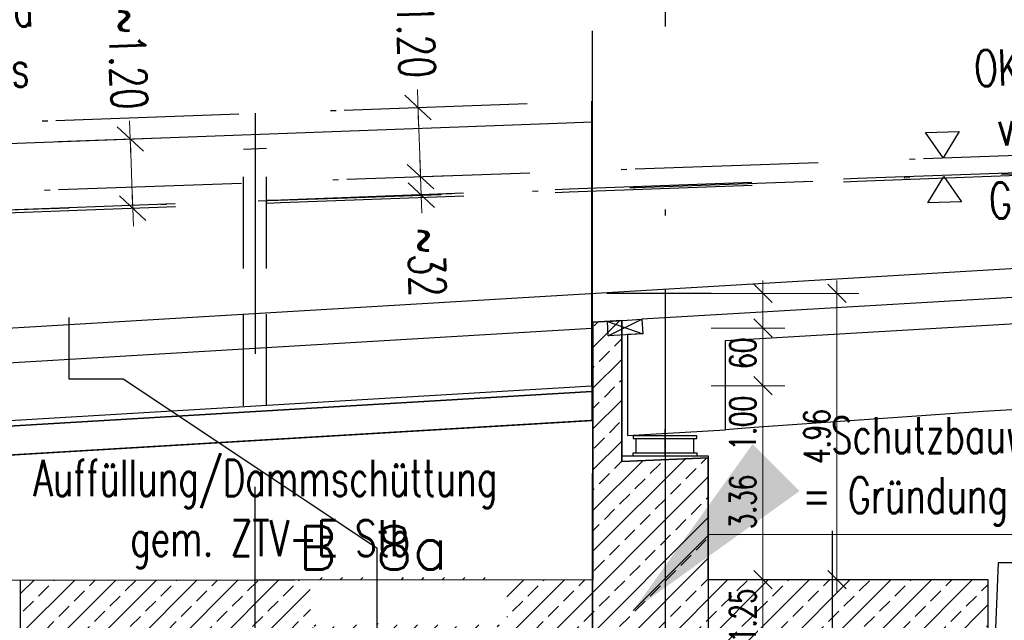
# Model space of a CAD drawing. Header units: metres. Extents: x 3458045 to 3462392, y 5482308 to 5484762.
# Tile 425 of 458: x 3461389 to 3461406, y 5484007 to 5484017. Entities that reach past the tile are written whole.
import ezdxf

# ---------------------------------------------------------------- set-up
doc = ezdxf.new("R2010")
doc.units = ezdxf.units.M
doc.header["$PDMODE"] = 3
doc.header["$PDSIZE"] = 0.1
for name, pattern in [('AUSGEZOGEN', [2, 1, 1]), ('DURCHGEZOGEN', [0]), ('STRICHPUNKT2', [12.7, 6.35, -3.175, 0, -3.175]), ('VERDECKT2', [4.7625, 3.175, -1.5875])]:
    doc.linetypes.add(name, pattern=pattern)
doc.layers.get('0').update_dxf_attribs({"linetype": 'CONTINUOUS'})
doc.layers.get('DEFPOINTS').update_dxf_attribs({"linetype": 'CONTINUOUS'})
for name, color, linetype in [('BAUER_BK BESTAND', 170, 'CONTINUOUS'), ('GGUTEXT', 7, 'DURCHGEZOGEN'), ('SP_BASF-Tunnel', 20, 'CONTINUOUS'), ('SP_BW5xx-BrückenB44', 7, 'CONTINUOUS'), ('SP_BW5xx-SchutzbauwerkBASF', 7, 'VERDECKT2'), ('SP_FUGENBÄNDER', 2, 'AUSGEZOGEN'), ('SP_GELÄNDE-PLANUNG', 10, 'CONTINUOUS'), ('SP_GRADIENTE', 3, 'CONTINUOUS'), ('SP_Gradiente-Achse-6522', 92, 'STRICHPUNKT2'), ('SP_Trogwand_L6', 2, 'CONTINUOUS'), ('SP_Tunnelsohle_L6-Schnitt', 2, 'CONTINUOUS'), ('SP_Tunnelsohle_Sauberkeitsschicht', 1, 'CONTINUOUS'), ('SP_VERM', 1, 'CONTINUOUS')]:
    doc.layers.add(name, color=color, linetype=linetype)
doc.layers.add('SP_HILF', color=6, linetype='CONTINUOUS', plot=False)
doc.layers.add('SP_Höhenplan-Beschriftung-Linien', color=2, linetype='CONTINUOUS', lineweight=25)
doc.styles.add('SP_F', font='romans.shx', dxfattribs={"width": 0.7, "bigfont": 'sp_f.shx'})
doc.styles.get("Standard").update_dxf_attribs({"font": 'txt.shx'})
doc.dimstyles.new('SOFI18$0', dxfattribs={"dimtxt": 1.8, "dimasz": 0.18, "dimexe": 0.9, "dimexo": 0.625, "dimgap": 0.486, "dimtad": 1, "dimdec": 3, "dimrnd": 0.001, "dimzin": 1, "dimdsep": 46, "dimtxsty": 'SP_F', "dimblk1": 'SOF_BEMSTR1', "dimblk2": 'SOF_BEMSTR2', "dimsah": 1, "dimcen": 1.8, "dimse1": 1, "dimse2": 1, "dimclrd": 1, "dimclre": 1, "dimclrt": 7, "dimaunit": 2, "dimazin": 0, "dimtfac": 1, "dimtdec": 3, "dimtmove": 0, "dimatfit": 3, "dimfxl": 1, "dimtolj": 1, "dimtzin": 0, "dimlwd": 0, "dimlwe": 0, "dimarcsym": 0})
doc.dimstyles.new('SOFI25$0', dxfattribs={"dimtxt": 2.5, "dimasz": 0.25, "dimexe": 0.9, "dimexo": 0.625, "dimgap": 0.675, "dimtad": 1, "dimdec": 3, "dimrnd": 0.001, "dimzin": 1, "dimdsep": 46, "dimtxsty": 'SP_F', "dimblk1": 'SOF_BEMSTR1', "dimblk2": 'SOF_BEMSTR2', "dimsah": 1, "dimcen": 2.5, "dimse1": 1, "dimse2": 1, "dimclrd": 1, "dimclre": 1, "dimclrt": 1, "dimaunit": 2, "dimadec": 3, "dimazin": 0, "dimtfac": 1, "dimtdec": 3, "dimtmove": 0, "dimatfit": 3, "dimfxl": 1, "dimtolj": 1, "dimtzin": 0, "dimlwd": 0, "dimlwe": 0, "dimarcsym": 0})
doc.dimstyles.new('SOFI35$0', dxfattribs={"dimtxt": 3.5, "dimasz": 0.35, "dimexe": 0.9, "dimexo": 0.625, "dimgap": 0.945, "dimtad": 1, "dimdec": 3, "dimrnd": 0.001, "dimzin": 1, "dimdsep": 46, "dimtxsty": 'SP_F', "dimblk1": 'SOF_BEMSTR1', "dimblk2": 'SOF_BEMSTR2', "dimsah": 1, "dimcen": 3.5, "dimse1": 1, "dimse2": 1, "dimclrd": 1, "dimclre": 1, "dimclrt": 2, "dimaunit": 2, "dimazin": 0, "dimtfac": 1, "dimtdec": 3, "dimtmove": 0, "dimatfit": 3, "dimfxl": 1, "dimtolj": 1, "dimtzin": 0, "dimlwd": 0, "dimlwe": 0, "dimarcsym": 0})
doc.dimstyles.new('SOFI35$7', dxfattribs={"dimscale": 0, "dimtxt": 3.5, "dimasz": 3.5, "dimexe": 0.9, "dimexo": 0.625, "dimgap": 0.945, "dimtad": 1, "dimdec": 3, "dimrnd": 0.001, "dimzin": 1, "dimdsep": 46, "dimtxsty": 'SP_F', "dimblk1": 'SOF_BEMSTR1', "dimblk2": 'SOF_BEMSTR2', "dimcen": 3.5, "dimse1": 1, "dimse2": 1, "dimclrd": 1, "dimclre": 1, "dimclrt": 2, "dimadec": 0, "dimazin": 0, "dimtfac": 1, "dimtdec": 3, "dimtmove": 0, "dimatfit": 0, "dimfxl": 1, "dimtfill": 1, "dimtolj": 1, "dimtzin": 0, "dimlwd": 0, "dimlwe": 0, "dimarcsym": 0})

# ---------------------------------------------------------------- blocks, each defined once
blk = doc.blocks.new('SOF_BEMSTR2')
at = {"color": 0, "linetype": 'ByBlock', "lineweight": -2}
for p, q in [((0, -20), (0, 8.5)), ((3.535, 3.535), (-3.535, -3.535)), ((-5, 0), (5, 0))]:
    blk.add_line(p, q, dxfattribs=at)
blk = doc.blocks.new('SOF_BEMSTR1')
at = {"color": 0, "linetype": 'ByBlock', "lineweight": -2}
for p, q in [((0, 20), (0, -8.5)), ((3.535, 3.535), (-3.535, -3.535)), ((-5, 0), (5, 0))]:
    blk.add_line(p, q, dxfattribs=at)
blk = doc.blocks.new('*D357')
at = {"layer": 'DEFPOINTS', "color": 0, "linetype": 'AUSGEZOGEN', "transparency": 16777216}
for p in [(3461399.034, 5484009.106), (3461393.184, 5483991.334), (3461399.034, 5483988.277)]:
    blk.add_point(p, dxfattribs=at)
at = {"layer": 'SP_VERM', "color": 1, "linetype": 'AUSGEZOGEN', "lineweight": 0, "transparency": 16777216}
blk.add_line((3461393.272, 5483988.277), (3461398.947, 5483988.277), dxfattribs=at)
at = {"layer": 'SP_VERM', "color": 1, "linetype": 'AUSGEZOGEN', "lineweight": 0, "transparency": 16777216, "xscale": 0.08750000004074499, "yscale": 0.08750000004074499, "zscale": 0.08750000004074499, "rotation": 180}
blk.add_blockref('SOF_BEMSTR2', (3461393.184, 5483988.277), dxfattribs=at)
at = {"layer": 'SP_VERM', "color": 1, "linetype": 'AUSGEZOGEN', "lineweight": 0, "transparency": 16777216, "xscale": 0.08750000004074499, "yscale": 0.08750000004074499, "zscale": 0.08750000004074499}
blk.add_blockref('SOF_BEMSTR1', (3461399.034, 5483988.277), dxfattribs=at)
at = {"layer": 'SP_VERM', "color": 2, "linetype": 'AUSGEZOGEN', "transparency": 16777216, "insert": (3461396.109, 5483988.951), "char_height": 0.875, "attachment_point": 5, "style": 'SP_F'}
blk.add_mtext('\\A1;\\A1;5.85{\\H.7x;\\S^ ;}', dxfattribs=at)
blk = doc.blocks.new('SOF_LEVELMARK_FINISHED')
at = {"color": 0, "linetype": 'Continuous'}
for p, q in [((0, 0), (-0.65, 1)), ((-0.65, 1), (0.65, 1)), ((0.65, 1), (0, 0))]:
    blk.add_line(p, q, dxfattribs=at)
blk = doc.blocks.new('*D372')
at = {"layer": 'DEFPOINTS', "color": 0, "linetype": 'AUSGEZOGEN', "transparency": 16777216}
for p in [(3461395.335, 5484015.658), (3461396.009, 5484015.682), (3461395.378, 5484014.458)]:
    blk.add_point(p, dxfattribs=at)
at = {"layer": 'SP_VERM', "color": 1, "linetype": 'AUSGEZOGEN', "lineweight": 0, "transparency": 16777216}
blk.add_line((3461396.05, 5484014.545), (3461396.012, 5484015.619), dxfattribs=at)
at = {"layer": 'SP_VERM', "color": 1, "linetype": 'AUSGEZOGEN', "lineweight": 0, "transparency": 16777216, "xscale": 0.0625, "yscale": 0.0625, "zscale": 0.0625}
for name, p, rotation in [('SOF_BEMSTR1', (3461396.009, 5484015.682), 92.05223884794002), ('SOF_BEMSTR2', (3461396.052, 5484014.482), 272.05223884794)]:
    blk.add_blockref(name, p, dxfattribs=dict(at, rotation=rotation))
at = {"layer": 'SP_VERM', "color": 1, "linetype": 'AUSGEZOGEN', "transparency": 16777216, "insert": (3461395.968, 5484017.071), "char_height": 0.625, "attachment_point": 5, "rotation": 272.0522, "style": 'SP_F'}
blk.add_mtext('\\A1;\\A1;~1.20{\\H.7x;\\S^ ;}', dxfattribs=at)
blk = doc.blocks.new('*D373')
at = {"layer": 'DEFPOINTS', "color": 0, "linetype": 'AUSGEZOGEN', "transparency": 16777216}
for p in [(3461394.431, 5484014.424), (3461396.064, 5484014.163), (3461394.443, 5484014.105)]:
    blk.add_point(p, dxfattribs=at)
at = {"layer": 'SP_VERM', "color": 1, "linetype": 'AUSGEZOGEN', "lineweight": 0, "transparency": 16777216}
for p, q in [((3461396.05, 5484014.545), (3461396.048, 5484014.607)), ((3461396.052, 5484014.482), (3461396.064, 5484014.163)), ((3461396.066, 5484014.1), (3461396.068, 5484014.038))]:
    blk.add_line(p, q, dxfattribs=at)
at = {"layer": 'SP_VERM', "color": 1, "linetype": 'AUSGEZOGEN', "lineweight": 0, "transparency": 16777216, "xscale": 0.0625, "yscale": 0.0625, "zscale": 0.0625}
for name, p, rotation in [('SOF_BEMSTR2', (3461396.052, 5484014.482), 272.0522388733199), ('SOF_BEMSTR1', (3461396.064, 5484014.163), 92.05223887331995)]:
    blk.add_blockref(name, p, dxfattribs=dict(at, rotation=rotation))
at = {"layer": 'SP_VERM', "color": 1, "linetype": 'AUSGEZOGEN', "transparency": 16777216, "insert": (3461396.161, 5484012.997), "char_height": 0.625, "attachment_point": 5, "rotation": 272.0522, "style": 'SP_F'}
blk.add_mtext('\\A1;\\A1;~32{\\H.7x;\\S^ ;}', dxfattribs=at)
blk = doc.blocks.new('*D377')
at = {"layer": 'DEFPOINTS', "color": 0, "linetype": 'AUSGEZOGEN', "transparency": 16777216}
for p in [(3461390.345, 5484015.111), (3461391.019, 5484015.135), (3461390.388, 5484013.912)]:
    blk.add_point(p, dxfattribs=at)
at = {"layer": 'SP_VERM', "color": 1, "linetype": 'AUSGEZOGEN', "lineweight": 0, "transparency": 16777216}
blk.add_line((3461391.06, 5484013.998), (3461391.022, 5484015.073), dxfattribs=at)
at = {"layer": 'SP_VERM', "color": 1, "linetype": 'AUSGEZOGEN', "lineweight": 0, "transparency": 16777216, "xscale": 0.0625, "yscale": 0.0625, "zscale": 0.0625}
for name, p, rotation in [('SOF_BEMSTR1', (3461391.019, 5484015.135), 92.05223884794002), ('SOF_BEMSTR2', (3461391.062, 5484013.936), 272.05223884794)]:
    blk.add_blockref(name, p, dxfattribs=dict(at, rotation=rotation))
at = {"layer": 'SP_VERM', "color": 1, "linetype": 'AUSGEZOGEN', "transparency": 16777216, "insert": (3461390.978, 5484016.525), "char_height": 0.625, "attachment_point": 5, "rotation": 272.0522, "style": 'SP_F'}
blk.add_mtext('\\A1;\\A1;~1.20{\\H.7x;\\S^ ;}', dxfattribs=at)
blk = doc.blocks.new('*D418')
at = {"layer": 'DEFPOINTS', "color": 0, "linetype": 'AUSGEZOGEN', "transparency": 16777216}
for p in [(3461401.331, 5484007.497), (3461401.331, 5484006.247), (3461401.99, 5484006.247)]:
    blk.add_point(p, dxfattribs=at)
at = {"layer": 'SP_VERM', "color": 1, "linetype": 'AUSGEZOGEN', "lineweight": 0, "transparency": 16777216}
blk.add_line((3461401.99, 5484007.452), (3461401.99, 5484006.292), dxfattribs=at)
at = {"layer": 'SP_VERM', "color": 1, "linetype": 'AUSGEZOGEN', "lineweight": 0, "transparency": 16777216, "xscale": 0.0450000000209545, "yscale": 0.0450000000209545, "zscale": 0.0450000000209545}
for name, p, rotation in [('SOF_BEMSTR1', (3461401.99, 5484007.497), 90), ('SOF_BEMSTR2', (3461401.99, 5484006.247), 270)]:
    blk.add_blockref(name, p, dxfattribs=dict(at, rotation=rotation))
at = {"layer": 'SP_VERM', "color": 7, "linetype": 'AUSGEZOGEN', "transparency": 16777216, "insert": (3461401.643, 5484006.872), "char_height": 0.45, "attachment_point": 5, "rotation": 90, "style": 'SP_F'}
blk.add_mtext('\\A1;\\A1;1.25{\\H.7x;\\S^ ;}', dxfattribs=at)
blk = doc.blocks.new('*D421')
at = {"layer": 'DEFPOINTS', "color": 0, "linetype": 'AUSGEZOGEN', "transparency": 16777216}
for p in [(3461387.127, 5484011.15), (3461387.857, 5484010.192), (3461387.186, 5484010.152)]:
    blk.add_point(p, dxfattribs=at)
at = {"layer": 'SP_VERM', "color": 1, "linetype": 'AUSGEZOGEN', "lineweight": 0, "transparency": 16777216}
for p, q in [((3461387.8, 5484011.145), (3461387.854, 5484010.237)), ((3461387.857, 5484010.192), (3461387.931, 5484008.946))]:
    blk.add_line(p, q, dxfattribs=at)
at = {"layer": 'SP_VERM', "color": 1, "linetype": 'AUSGEZOGEN', "lineweight": 0, "transparency": 16777216, "xscale": 0.0450000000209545, "yscale": 0.0450000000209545, "zscale": 0.0450000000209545}
for name, p, rotation in [('SOF_BEMSTR1', (3461387.798, 5484011.19), 93.40198040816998), ('SOF_BEMSTR2', (3461387.857, 5484010.192), 273.40198040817)]:
    blk.add_blockref(name, p, dxfattribs=dict(at, rotation=rotation))
at = {"layer": 'SP_VERM', "color": 7, "linetype": 'AUSGEZOGEN', "transparency": 16777216, "insert": (3461388.241, 5484009.567), "char_height": 0.45, "attachment_point": 5, "rotation": 273.402, "style": 'SP_F'}
blk.add_mtext('\\A1;\\A1;1.00{\\H.7x;\\S^ ;}', dxfattribs=at)
blk = doc.blocks.new('*D422')
at = {"layer": 'DEFPOINTS', "color": 0, "linetype": 'AUSGEZOGEN', "transparency": 16777216}
for p in [(3461402.383, 5484012.459), (3461402.325, 5484007.497), (3461403.272, 5484007.497)]:
    blk.add_point(p, dxfattribs=at)
at = {"layer": 'SP_VERM', "color": 1, "linetype": 'AUSGEZOGEN', "lineweight": 0, "transparency": 16777216}
blk.add_line((3461403.272, 5484012.414), (3461403.272, 5484007.542), dxfattribs=at)
at = {"layer": 'SP_VERM', "color": 1, "linetype": 'AUSGEZOGEN', "lineweight": 0, "transparency": 16777216, "xscale": 0.0450000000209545, "yscale": 0.0450000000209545, "zscale": 0.0450000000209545}
for name, p, rotation in [('SOF_BEMSTR1', (3461403.272, 5484012.459), 90), ('SOF_BEMSTR2', (3461403.272, 5484007.497), 270)]:
    blk.add_blockref(name, p, dxfattribs=dict(at, rotation=rotation))
at = {"layer": 'SP_VERM', "color": 7, "linetype": 'AUSGEZOGEN', "transparency": 16777216, "insert": (3461402.926, 5484009.978), "char_height": 0.45, "attachment_point": 5, "rotation": 90, "style": 'SP_F'}
blk.add_mtext('\\A1;\\A1;4.96{\\H.7x;\\S^ ;}', dxfattribs=at)
blk = doc.blocks.new('*D423')
at = {"layer": 'DEFPOINTS', "color": 0, "linetype": 'AUSGEZOGEN', "transparency": 16777216}
for p in [(3461401.1, 5484012.459), (3461399.022, 5484011.857), (3461401.99, 5484011.857)]:
    blk.add_point(p, dxfattribs=at)
at = {"layer": 'SP_VERM', "color": 1, "linetype": 'AUSGEZOGEN', "lineweight": 0, "transparency": 16777216}
for p, q in [((3461401.99, 5484012.414), (3461401.99, 5484011.902)), ((3461401.99, 5484011.857), (3461401.99, 5484011.029))]:
    blk.add_line(p, q, dxfattribs=at)
at = {"layer": 'SP_VERM', "color": 1, "linetype": 'AUSGEZOGEN', "lineweight": 0, "transparency": 16777216, "xscale": 0.0450000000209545, "yscale": 0.0450000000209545, "zscale": 0.0450000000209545}
for name, p, rotation in [('SOF_BEMSTR1', (3461401.99, 5484012.459), 90), ('SOF_BEMSTR2', (3461401.99, 5484011.857), 270)]:
    blk.add_blockref(name, p, dxfattribs=dict(at, rotation=rotation))
at = {"layer": 'SP_VERM', "color": 7, "linetype": 'AUSGEZOGEN', "transparency": 16777216, "insert": (3461401.643, 5484011.421), "char_height": 0.45, "attachment_point": 5, "rotation": 90, "style": 'SP_F'}
blk.add_mtext('\\A1;\\A1;60{\\H.7x;\\S^ ;}', dxfattribs=at)
blk = doc.blocks.new('*D424')
at = {"layer": 'DEFPOINTS', "color": 0, "linetype": 'AUSGEZOGEN', "transparency": 16777216}
for p in [(3461399.022, 5484011.857), (3461399.022, 5484010.856), (3461401.99, 5484010.856)]:
    blk.add_point(p, dxfattribs=at)
at = {"layer": 'SP_VERM', "color": 1, "linetype": 'AUSGEZOGEN', "lineweight": 0, "transparency": 16777216}
for p, q in [((3461401.99, 5484011.812), (3461401.99, 5484010.901)), ((3461401.99, 5484010.856), (3461401.99, 5484009.608))]:
    blk.add_line(p, q, dxfattribs=at)
at = {"layer": 'SP_VERM', "color": 1, "linetype": 'AUSGEZOGEN', "lineweight": 0, "transparency": 16777216, "xscale": 0.0450000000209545, "yscale": 0.0450000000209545, "zscale": 0.0450000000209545}
for name, p, rotation in [('SOF_BEMSTR1', (3461401.99, 5484011.857), 90), ('SOF_BEMSTR2', (3461401.99, 5484010.856), 270)]:
    blk.add_blockref(name, p, dxfattribs=dict(at, rotation=rotation))
at = {"layer": 'SP_VERM', "color": 7, "linetype": 'AUSGEZOGEN', "transparency": 16777216, "insert": (3461401.643, 5484010.209), "char_height": 0.45, "attachment_point": 5, "rotation": 90, "style": 'SP_F'}
blk.add_mtext('\\A1;\\A1;1.00{\\H.7x;\\S^ ;}', dxfattribs=at)
blk = doc.blocks.new('*D425')
at = {"layer": 'DEFPOINTS', "color": 0, "linetype": 'AUSGEZOGEN', "transparency": 16777216}
for p in [(3461399.022, 5484010.856), (3461401.042, 5484007.497), (3461401.99, 5484007.497)]:
    blk.add_point(p, dxfattribs=at)
at = {"layer": 'SP_VERM', "color": 1, "linetype": 'AUSGEZOGEN', "lineweight": 0, "transparency": 16777216}
blk.add_line((3461401.99, 5484010.811), (3461401.99, 5484007.542), dxfattribs=at)
at = {"layer": 'SP_VERM', "color": 1, "linetype": 'AUSGEZOGEN', "lineweight": 0, "transparency": 16777216, "xscale": 0.0450000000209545, "yscale": 0.0450000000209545, "zscale": 0.0450000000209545}
for name, p, rotation in [('SOF_BEMSTR1', (3461401.99, 5484010.856), 90), ('SOF_BEMSTR2', (3461401.99, 5484007.497), 270)]:
    blk.add_blockref(name, p, dxfattribs=dict(at, rotation=rotation))
at = {"layer": 'SP_VERM', "color": 7, "linetype": 'AUSGEZOGEN', "transparency": 16777216, "insert": (3461401.641, 5484008.843), "char_height": 0.45, "attachment_point": 5, "rotation": 90, "style": 'SP_F'}
blk.add_mtext('\\A1;\\A1;3.36{\\H.7x;\\S^ ;}', dxfattribs=at)
blk = doc.blocks.new('A$C03E32436')
at = {"layer": 'GGUTEXT', "color": 7}
blk.add_text('B 8a', height=0.75, dxfattribs=at).set_placement((-1.246, 2.547))

msp = doc.modelspace()

# ---------------------------------------------------------------- hatches: boundary and pattern name
at = {"layer": 'SP_BW5xx-SchutzbauwerkBASF', "linetype": 'Continuous'}
h = msp.add_hatch(dxfattribs=at)
h.set_pattern_fill('BETONST', color=252, scale=2.5)
h.set_pattern_definition([(45, (0, 0), (-0.353553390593, 0.353553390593), []), (45, (0.35355, 0), (-0.353553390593, 0.353553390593), [0.25, -0.125])])
edge = h.paths.add_edge_path()
edge.add_line((3461394.6175, 5484006.2859), (3461395.9675, 5484006.2859))
edge.add_line((3461395.2925, 5484006.2859), (3461395, 5484006.7359))
edge.add_line((3461395, 5484006.7359), (3461395.585, 5484006.7359))
edge.add_line((3461395.585, 5484006.7359), (3461395.2925, 5484006.2859))
edge.add_line((3461394.1414, 5484006.7126), (3461397.5479, 5484006.7126))
edge.add_line((3461397.5479, 5484006.7126), (3461397.5479, 5484007.5301))
edge.add_line((3461397.5479, 5484007.5301), (3461394.1414, 5484007.5301))
edge.add_line((3461394.1414, 5484007.5301), (3461394.1414, 5484006.7126))
edge = h.paths.add_edge_path()
edge.add_line((3461389.1124, 5484007.4865), (3461393.1832, 5484007.4907))
edge.add_line((3461393.1832, 5484007.4907), (3461399.0424, 5484007.4955))
edge.add_line((3461401.0424, 5484007.4971), (3461401.0424, 5484009.6093))
edge.add_line((3461401.0424, 5484009.6093), (3461399.5424, 5484009.5437))
edge.add_line((3461399.5424, 5484009.5437), (3461399.5424, 5484011.9884))
edge.add_line((3461399.5424, 5484011.9884), (3461399.0424, 5484011.9587))
edge.add_line((3461399.0424, 5484011.9587), (3461399.0424, 5484007.4955))
edge.add_line((3461401.0424, 5484007.4971), (3461405.8924, 5484007.501))
edge.add_line((3461405.8924, 5484007.501), (3461405.8923, 5484006.3507))
edge.add_line((3461389.1123, 5484006.3376), (3461405.8923, 5484006.3507))
edge.add_line((3461389.1124, 5484007.4865), (3461389.1124, 5484006.3376))

# ---------------------------------------------------------------- linework, layer by layer
at = {"layer": 'SP_BASF-Tunnel', "linetype": 'STRICHPUNKT2'}
msp.add_line((3461403.1909, 5484008.339), (3461403.1909, 5483997.5105), dxfattribs=at)
at = {"layer": 'SP_BW5xx-BrückenB44', "color": 2, "linetype": 'STRICHPUNKT2'}
msp.add_line((3461400.2924, 5484023.4353), (3461400.2924, 5483999.3989), dxfattribs=at)
at = {"layer": 'SP_BW5xx-BrückenB44', "color": 96, "linetype": 'AUSGEZOGEN'}
for p, q in [((3461399.2932, 5484011.9738), (3461399.8922, 5484012.0089)), ((3461400.2924, 5484009.6415), (3461400.2924, 5484010.1049)), ((3461399.7924, 5484009.6915), (3461399.7924, 5484009.9415)), ((3461400.7924, 5484009.6915), (3461400.7924, 5484009.9415))]:
    msp.add_line(p, q, dxfattribs=at)
msp.add_lwpolyline([(3461463.4646, 5484015.3246, 0.0050086), (3461423.3414, 5484013.381), (3461399.8922, 5484012.0089), (3461399.9068, 5484011.7593), (3461399.6424, 5484011.7438), (3461399.6424, 5484009.995), (3461401.3424, 5484010.0944), (3461401.3424, 5484011.6436), (3461423.3677, 5484012.9318, -0.0012237), (3461433.1644, 5484013.4807), (3461433.1644, 5484011.4315), (3461435.1644, 5484011.5378), (3461435.1644, 5484013.5869, -0.003533), (3461463.4646, 5484014.8742, -0.003533)], format="xyb", dxfattribs=at)
for points in [[(3461389.9531, 5484012.0405), (3461389.9531, 5484010.9779), (3461390.8959, 5484010.9779), (3461395.2925, 5484008.0468), (3461395.2925, 5484005.0671)], [(3461399.0424, 5484005.1556), (3461399.0424, 5484011.9587), (3461399.5424, 5484011.9884), (3461399.5424, 5484009.5437), (3461401.0424, 5484009.6093), (3461401.0424, 5484005.1556)], [(3461399.3078, 5484011.7243), (3461399.8922, 5484012.0089), (3461399.9068, 5484011.7593), (3461399.3078, 5484011.7243), (3461399.2932, 5484011.9738), (3461399.9068, 5484011.7593)], [(3461399.7424, 5484009.6415), (3461399.7424, 5484009.6915), (3461400.8424, 5484009.6915), (3461400.8424, 5484009.6415)], [(3461399.5424, 5484009.6063), (3461399.5424, 5484009.6415), (3461401.0424, 5484009.6415), (3461401.0424, 5484009.6063)], [(3461406.7574, 5484007.7889), (3461406.0668, 5484007.786), (3461406.0253, 5484006.6511), (3461406.0118, 5484006.4315), (3461404.6701, 5484006.3812), (3461403.7319, 5484006.3488), (3461403.5195, 5484006.3419), (3461401.7574, 5484006.2862), (3461401.4485, 5484006.2766), (3461401.0424, 5484006.2656)]]:
    msp.add_lwpolyline(points, dxfattribs=at)
msp.add_lwpolyline([(3461399.7424, 5484009.9915), (3461399.7424, 5484009.9415), (3461400.8424, 5484009.9415), (3461400.8424, 5484009.9915)], close=True, dxfattribs=at)
msp.add_arc((3461437.6165, 5483526.143), 485.309, 90.525624, 94.286533, dxfattribs=at)
at = {"layer": 'SP_BW5xx-SchutzbauwerkBASF', "color": 2, "linetype": 'Continuous'}
for p, q in [((3461389.1124, 5484007.4865), (3461389.1124, 5484006.3376)), ((3461405.8924, 5484007.501), (3461405.8923, 5484006.3507))]:
    msp.add_line(p, q, dxfattribs=at)
for points in [[(3461401.0424, 5484007.4971), (3461401.0424, 5484009.6093), (3461399.5424, 5484009.5437), (3461399.5424, 5484011.9884), (3461399.0424, 5484011.9587), (3461399.0424, 5484007.4955)], [(3461389.1124, 5484007.4865), (3461393.1832, 5484007.4907), (3461399.0424, 5484007.4955)], [(3461401.0424, 5484007.4971), (3461405.8924, 5484007.501)]]:
    msp.add_lwpolyline(points, dxfattribs=at)
at = {"layer": 'SP_FUGENBÄNDER', "color": 1, "linetype": 'VERDECKT2', "ltscale": 0.5}
for p, q in [((3461393.3844, 5484010.5087), (3461393.3844, 5484014.9744)), ((3461392.9844, 5484010.5086), (3461392.9844, 5484014.9596))]:
    msp.add_line(p, q, dxfattribs=at)
msp.add_lwpolyline([(3461392.9844, 5484014.9596), (3461393.3844, 5484014.9744)], dxfattribs=at)
at = {"layer": 'SP_GELÄNDE-PLANUNG', "color": 1, "linetype": 'VERDECKT2'}
msp.add_lwpolyline([(3461323.6272, 5484011.4827), (3461328.6272, 5484011.6686), (3461333.6272, 5484011.8544), (3461338.6272, 5484012.0402), (3461343.6272, 5484012.226), (3461348.6272, 5484012.4118), (3461353.6272, 5484012.5976), (3461358.6272, 5484012.7833), (3461363.6272, 5484012.969), (3461368.6272, 5484013.1547), (3461373.6272, 5484013.3404), (3461378.6272, 5484013.526), (3461383.6272, 5484013.7117), (3461388.6272, 5484013.8973), (3461393.6272, 5484014.0828), (3461398.6272, 5484014.2684), (3461403.6272, 5484014.4539), (3461408.6272, 5484014.6378), (3461413.6272, 5484014.8194), (3461418.6272, 5484014.9987)], dxfattribs=at)
at = {"layer": 'SP_GELÄNDE-PLANUNG', "color": 2, "linetype": 'VERDECKT2'}
msp.add_lwpolyline([(3461323.629, 5484011.4328), (3461328.629, 5484011.6186), (3461333.629, 5484011.8044), (3461338.629, 5484011.9903), (3461343.629, 5484012.1761), (3461348.629, 5484012.3618), (3461353.629, 5484012.5476), (3461358.629, 5484012.7333), (3461363.629, 5484012.9191), (3461368.629, 5484013.1047), (3461373.629, 5484013.2904), (3461378.629, 5484013.4761), (3461383.629, 5484013.6617), (3461388.629, 5484013.8473), (3461393.629, 5484014.0329), (3461398.629, 5484014.2184), (3461403.629, 5484014.4039), (3461408.629, 5484014.5878), (3461413.629, 5484014.7694), (3461418.629, 5484014.9487)], dxfattribs=at)
at = {"layer": 'SP_GRADIENTE'}
msp.add_lwpolyline([(3461234.819, 5484002.6973), (3461417.2717, 5484013.5433)], dxfattribs=at)
at = {"layer": 'SP_Gradiente-Achse-6522', "ltscale": 0.5, "flags": 128}
msp.add_lwpolyline([(3461154.7845, 5484005.5221), (3461159.7845, 5484005.6371), (3461164.7845, 5484006.1642), (3461169.7845, 5484006.6912), (3461174.7845, 5484007.2183), (3461179.7845, 5484007.5894), (3461184.7845, 5484007.7385), (3461189.7845, 5484007.8473), (3461194.7845, 5484007.9524), (3461199.7845, 5484008.0576), (3461204.7845, 5484008.1637), (3461209.7845, 5484008.2711), (3461214.7845, 5484008.3803), (3461219.7845, 5484008.4914), (3461224.7845, 5484008.6048), (3461229.7845, 5484008.7207), (3461234.7845, 5484008.8394), (3461239.8794, 5484008.9265), (3461244.8794, 5484009.0516), (3461249.7845, 5484009.215), (3461254.7845, 5484009.3479), (3461259.7845, 5484009.4852), (3461264.7845, 5484009.6273), (3461269.7845, 5484009.7744), (3461274.7845, 5484009.9266), (3461279.7845, 5484010.0833), (3461284.7845, 5484010.2431), (3461289.7845, 5484010.4056), (3461294.7845, 5484010.5707), (3461299.7845, 5484010.7382), (3461304.7845, 5484010.908), (3461309.7845, 5484011.08), (3461314.7845, 5484011.254), (3461319.7845, 5484011.4298), (3461324.7845, 5484011.6084), (3461329.7845, 5484011.7878), (3461334.7845, 5484011.9671), (3461339.7845, 5484012.1464), (3461344.7845, 5484012.3256), (3461349.7845, 5484012.5049), (3461354.7845, 5484012.6841), (3461359.7845, 5484012.8633), (3461364.7845, 5484013.0425), (3461369.7845, 5484013.2216), (3461374.7845, 5484013.4007), (3461379.7845, 5484013.5798), (3461384.7845, 5484013.7588), (3461389.7845, 5484013.9379), (3461394.7845, 5484014.1169), (3461399.7845, 5484014.2958), (3461404.7845, 5484014.4749), (3461409.7845, 5484014.6557), (3461414.7845, 5484014.8386), (3461419.7845, 5484015.0216), (3461424.7845, 5484015.1987), (3461429.7845, 5484015.3693), (3461434.7845, 5484015.5329), (3461439.7845, 5484015.6881), (3461444.7845, 5484015.8345), (3461449.7845, 5484015.972), (3461454.7845, 5484016.1008), (3461459.7845, 5484016.2207), (3461464.7845, 5484016.3317), (3461469.7845, 5484016.4339), (3461474.7845, 5484016.5273), (3461479.7845, 5484016.6119), (3461484.7845, 5484016.6876), (3461489.7845, 5484016.7545), (3461494.7845, 5484016.8125), (3461499.7845, 5484016.8617), (3461504.7845, 5484016.9021), (3461509.7845, 5484016.9337), (3461514.7845, 5484016.9564), (3461519.7845, 5484016.9703), (3461524.7845, 5484016.9753), (3461529.7845, 5484016.9715), (3461534.7845, 5484016.9585), (3461539.7845, 5484016.9367), (3461544.7845, 5484016.915), (3461549.7845, 5484016.8975), (3461554.7845, 5484016.8843), (3461559.7845, 5484016.8754), (3461564.7845, 5484016.8709), (3461569.7845, 5484016.8708), (3461574.7845, 5484016.875), (3461579.7845, 5484016.8835), (3461584.7845, 5484016.8964), (3461589.7845, 5484016.9137), (3461594.7845, 5484016.9353), (3461599.7845, 5484016.9612), (3461604.7845, 5484016.9903), (3461609.7845, 5484017.0196), (3461614.7845, 5484017.0488), (3461619.7845, 5484017.0781), (3461624.7845, 5484017.1073)], dxfattribs=at)
at = {"layer": 'SP_Gradiente-Achse-6522', "ltscale": 0.5}
msp.add_lwpolyline([(3461324.7731, 5484011.9282), (3461329.773, 5484012.1076), (3461334.773, 5484012.2869), (3461339.773, 5484012.4662), (3461344.7731, 5484012.6454), (3461349.7731, 5484012.8247), (3461354.7731, 5484013.0039), (3461359.7731, 5484013.1831), (3461364.7731, 5484013.3623), (3461369.7731, 5484013.5414), (3461374.7731, 5484013.7205), (3461379.7731, 5484013.8996), (3461384.7731, 5484014.0786), (3461389.7731, 5484014.2577), (3461394.7731, 5484014.4367), (3461399.7731, 5484014.6156), (3461404.7731, 5484014.7947), (3461409.773, 5484014.9755), (3461414.7728, 5484015.1584), (3461419.773, 5484015.3414)], dxfattribs=at)
at = {"layer": 'SP_HILF'}
for points in [[(3461333.1744, 5484006.5406), (3461333.1744, 5484006.0397), (3461363.7547, 5484007.8575), (3461363.9947, 5484008.1723), (3461399.0224, 5484010.2546), (3461399.0402, 5484010.2556), (3461399.0424, 5484010.7554), (3461399.0224, 5484010.7555), (3461363.7361, 5484008.6578), (3461363.4961, 5484008.343), (3461333.1744, 5484006.5406)], [(3461363.9947, 5484008.1723), (3461363.7547, 5484007.8575), (3461363.1744, 5484007.823), (3461362.8604, 5484007.4591), (3461399.0424, 5484007.4955), (3461399.0402, 5484010.2556), (3461399.0024, 5484010.2544), (3461399.0024, 5484010.2544)]]:
    msp.add_lwpolyline(points, close=True, dxfattribs=at)
at = {"layer": 'SP_Höhenplan-Beschriftung-Linien', "color": 1, "linetype": 'ByBlock'}
for p, q in [((3461400.2924, 5484012.534), (3461400.2924, 5483956.0493)), ((3461399.0344, 5483956.0493), (3461399.0344, 5484009.3377)), ((3461393.1844, 5483956.0493), (3461393.1844, 5484009.1061))]:
    msp.add_line(p, q, dxfattribs=at)
at = {"layer": 'SP_Trogwand_L6', "color": 2}
msp.add_line((3461393.1844, 5484015.5805), (3461393.1844, 5484011.4102), dxfattribs=at)
at = {"layer": 'SP_Trogwand_L6', "linetype": 'STRICHPUNKT2'}
msp.add_lwpolyline([(3461399.0324, 5483997.9494), (3461399.0324, 5484017.0085)], dxfattribs=at)
at = {"layer": 'SP_Trogwand_L6', "color": 2, "linetype": 'STRICHPUNKT2', "ltscale": 0.5}
msp.add_lwpolyline([(3461323.1415, 5484013.0707), (3461324.7303, 5484013.1275), (3461329.73, 5484013.3068), (3461334.73, 5484013.4861), (3461339.73, 5484013.6654), (3461344.7301, 5484013.8447), (3461349.7301, 5484014.0239), (3461354.7301, 5484014.2031), (3461359.7301, 5484014.3823), (3461364.7301, 5484014.5615), (3461369.7301, 5484014.7406), (3461374.7301, 5484014.9197), (3461379.7301, 5484015.0988), (3461384.7301, 5484015.2779), (3461389.7301, 5484015.4569), (3461394.7301, 5484015.6359), (3461399.0224, 5484015.7895)], dxfattribs=at)
at = {"layer": 'SP_Trogwand_L6'}
msp.add_lwpolyline([(3461303.1422, 5484011.8861), (3461303.5867, 5484011.9017), (3461308.5861, 5484012.0804), (3461313.5855, 5484012.2619), (3461318.5848, 5484012.4461), (3461323.5844, 5484012.6319), (3461328.5844, 5484012.8178), (3461333.5845, 5484013.0036), (3461338.5845, 5484013.1894), (3461343.5845, 5484013.3752), (3461348.5845, 5484013.561), (3461353.5845, 5484013.7468), (3461358.5845, 5484013.9325), (3461363.5845, 5484014.1182), (3461368.5845, 5484014.3039), (3461373.5845, 5484014.4896), (3461378.5845, 5484014.6752), (3461383.5845, 5484014.8609), (3461388.5845, 5484015.0465), (3461393.5845, 5484015.232), (3461398.5845, 5484015.4176), (3461399.0224, 5484015.4338)], dxfattribs=at)
at = {"layer": 'SP_Tunnelsohle_L6-Schnitt'}
for points in [[(3461399.0224, 5484011.8574), (3461399.0224, 5484015.7895)], [(3461363.1944, 5484009.7276), (3461399.0224, 5484011.8574)], [(3461399.0224, 5484010.8556), (3461399.0224, 5484011.8574)], [(3461363.6844, 5484008.7549), (3461399.0224, 5484010.8556)]]:
    msp.add_lwpolyline(points, dxfattribs=at)
at = {"layer": 'SP_Tunnelsohle_Sauberkeitsschicht'}
for p, q in [((3461399.0224, 5484010.8556), (3461399.0224, 5484010.7555)), ((3461399.0224, 5484010.7555), (3461399.0224, 5484010.2546))]:
    msp.add_line(p, q, dxfattribs=at)
for points in [[(3461363.7361, 5484008.6578), (3461399.0224, 5484010.7555)], [(3461363.9947, 5484008.1723), (3461399.0402, 5484010.2556)]]:
    msp.add_lwpolyline(points, dxfattribs=at)
at = {"layer": 'SP_VERM', "color": 1, "linetype": 'AUSGEZOGEN'}
msp.add_line((3461401.0896, 5484012.4592), (3461399.2855, 5484012.4592), dxfattribs=at)

# ---------------------------------------------------------------- block references
at = {"layer": 'BAUER_BK BESTAND', "color": 1}
msp.add_blockref('A$C03E32436', (3461395.1762, 5484005.1256), dxfattribs=at)
at = {"layer": 'SP_Gradiente-Achse-6522', "xscale": 0.4500000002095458, "yscale": 0.4500000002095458, "zscale": 0.4500000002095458}
for p, rotation in [((3461405.1167, 5484014.8071), 1.810565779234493), ((3461405.1282, 5484014.4873), 181.5601305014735)]:
    msp.add_blockref('SOF_LEVELMARK_FINISHED', p, dxfattribs=dict(at, rotation=rotation))

# ---------------------------------------------------------------- texts
at = {"layer": 'SP_BW5xx-SchutzbauwerkBASF', "color": 1, "insert": (3461401.4107, 5484010.3124), "char_height": 0.625, "width": 12.848464, "attachment_point": 1, "style": 'SP_F'}
msp.add_mtext('\\pi1.7576;Schutzbauwerk BASF-Tunnel\\P\\pi1.268;= Gründung Widerlager Brücke', dxfattribs=at)
at = {"layer": 'SP_GELÄNDE-PLANUNG', "color": 1, "linetype": 'VERDECKT2', "insert": (3461389.0102, 5484007.6953), "char_height": 0.625, "width": 9.493892, "attachment_point": 7, "style": 'SP_F'}
msp.add_mtext('\\pi0.33028;Auffüllung/Dammschüttung\\P\\pi2.0074;gem. ZTV-E Stb', dxfattribs=at)
at = {"layer": 'SP_Gradiente-Achse-6522', "char_height": 0.625, "width": 9.493892, "attachment_point": 1, "rotation": 2.20858, "style": 'SP_F'}
for s, insert in [('\\pi2.2053;OK Gehwegrand\\P\\pi2.5699;vor Trogwand', (3461403.436, 5484016.5836)), ('\\pi2.2261;Gradiente 6522 \\P\\pi3.1324;(DÜW-MA)', (3461403.673, 5484014.2875))]:
    msp.add_mtext(s, dxfattribs=dict(at, insert=insert))
at = {"layer": 'SP_Trogwand_L6', "color": 1, "insert": (3461382.8579, 5484017.4655), "char_height": 0.625, "width": 9.493892, "attachment_point": 1, "rotation": 2.20858, "style": 'SP_F'}
msp.add_mtext('\\pi2.6324;OK Trogwand\\P\\pi2.7261;Wand rechts', dxfattribs=at)

# ---------------------------------------------------------------- dimensions: what is measured, and where the dimension line sits
at = {"layer": 'SP_VERM', "color": 1, "linetype": 'AUSGEZOGEN'}
for base, p1, p2, angle, text, picture, middle in [((3461396.0094, 5484015.6817), (3461395.378, 5484014.4583), (3461395.3351, 5484015.6576), 92.05224, '\\A1;~1.20{\\H.7x;\\S^ ;}', '*D372', (3461395.9677, 5484017.0712)), ((3461391.0193, 5484015.1352), (3461390.3879, 5484013.9118), (3461390.3449, 5484015.111), 92.05224, '\\A1;~1.20{\\H.7x;\\S^ ;}', '*D377', (3461390.9776, 5484016.5246)), ((3461396.0638, 5484014.1627), (3461394.4311, 5484014.4244), (3461394.4426, 5484014.1046), 272.05224, '\\A1;~32{\\H.7x;\\S^ ;}', '*D373', (3461396.1615, 5484012.9974))]:
    dim = msp.add_linear_dim(base=base, p1=p1, p2=p2, angle=angle, text=text, dimstyle='SOFI25$0', override={"dimpost": '~<>', "dimblk1": 'SOF_BEMSTR2', "dimblk2": 'SOF_BEMSTR1', "dimtmove": 2}, dxfattribs=at)
    dim.commit()
    dim.dimension.update_dxf_attribs({"geometry": picture, "text_midpoint": middle, "dimtype": 160})
for base, p1, p2, angle, text, picture, middle in [((3461401.9896, 5484011.8574), (3461401.1001, 5484012.4592), (3461399.0224, 5484011.8574), 270, '\\A1;60{\\H.7x;\\S^ ;}', '*D423', (3461401.6431, 5484011.4209)), ((3461401.9896, 5484010.8556), (3461399.0224, 5484011.8574), (3461399.0224, 5484010.8556), 270, '\\A1;1.00{\\H.7x;\\S^ ;}', '*D424', (3461401.6431, 5484010.2091)), ((3461387.8569, 5484010.1919), (3461387.1267, 5484011.1503), (3461387.186, 5484010.152), 273.40198, '\\A1;1.00{\\H.7x;\\S^ ;}', '*D421', (3461388.2412, 5484009.5671)), ((3461401.9896, 5484006.2471), (3461401.3306, 5484007.4973), (3461401.3306, 5484006.2471), 270, '\\A1;1.25{\\H.7x;\\S^ ;}', '*D418', (3461401.6431, 5484006.8722))]:
    dim = msp.add_linear_dim(base=base, p1=p1, p2=p2, angle=angle, text=text, dimstyle='SOFI18$0', dxfattribs=at)
    dim.commit()
    dim.dimension.update_dxf_attribs({"geometry": picture, "text_midpoint": middle})
dim = msp.add_linear_dim(base=(3461403.2721, 5484007.4971), p1=(3461402.3826, 5484012.4592), p2=(3461402.3249, 5484007.4971), angle=270, text='\\A1;4.96{\\H.7x;\\S^ ;}', dimstyle='SOFI18$0', override={"dimblk1": 'SOF_BEMSTR1', "dimblk2": 'SOF_BEMSTR2'}, dxfattribs=at)
dim.commit()
dim.dimension.update_dxf_attribs({"geometry": '*D422', "text_midpoint": (3461402.9256, 5484009.9781)})
dim = msp.add_linear_dim(base=(3461401.9896, 5484007.4971), p1=(3461399.0224, 5484010.8556), p2=(3461401.0424, 5484007.4971), angle=270, text='\\A1;3.36{\\H.7x;\\S^ ;}', dimstyle='SOFI18$0', dxfattribs=at)
dim.commit()
dim.dimension.update_dxf_attribs({"geometry": '*D425', "text_midpoint": (3461401.6405, 5484008.8426), "dimtype": 160})
dim = msp.add_linear_dim(base=(3461399.0344, 5483988.2771), p1=(3461393.1844, 5483991.3336), p2=(3461399.0344, 5484009.1061), text='\\A1;5.85{\\H.7x;\\S^ ;}', dimstyle='SOFI35$0', override={"dimblk1": 'SOF_BEMSTR2', "dimblk2": 'SOF_BEMSTR1'}, dxfattribs=at)
dim.commit()
dim.dimension.update_dxf_attribs({"geometry": '*D357', "text_midpoint": (3461396.1094, 5483988.9509)})

# ---------------------------------------------------------------- leaders
at = {"layer": 'SP_BW5xx-SchutzbauwerkBASF', "linetype": 'AUSGEZOGEN'}
msp.add_leader([(3461399.742, 5484006.9627), (3461401.0577, 5484008.2784), (3461413.1853, 5484008.2784)], dimstyle='SOFI35$7', override={"dimscale": 0}, dxfattribs=at)

doc.saveas('drawing.dxf')
